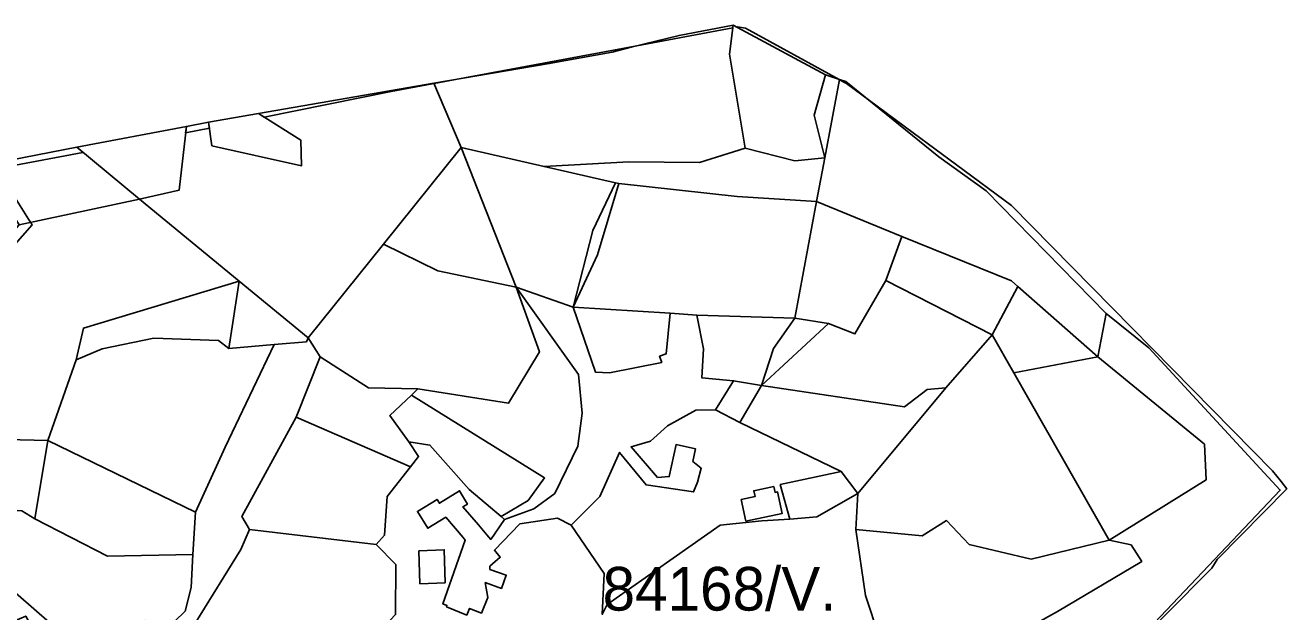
# Model space of a CAD drawing. Extents: x -477304 to -465429, y -1159113 to -1149210.
# Drawn here: x -469291.7 to -468858.6, y -1155791.5 to -1155590.2 of the extents above; entities that cross this region are included whole.
import ezdxf

# ---------------------------------------------------------------- set-up
doc = ezdxf.new("R2010")
doc.units = 0
for name, color, linetype in [('BPEJ_s', 7, 'Continuous'), ('orna_s', 7, 'Continuous'), ('PUPFL_s', 7, 'Continuous'), ('trav_porost_s', 7, 'Continuous')]:
    doc.layers.add(name, color=color, linetype=linetype)

msp = doc.modelspace()

# ---------------------------------------------------------------- linework, layer by layer
at = {"layer": 'BPEJ_s'}
for points in [[(-469299.21, -1155638.96), (-469271.82, -1155633.84), (-469273.95, -1155632.08), (-469236.33, -1155624.9), (-469236.58, -1155627.14), (-469228.43, -1155625.5), (-469228.73, -1155623.45), (-469211.53, -1155620.48), (-469209.57, -1155621.71), (-469166.07, -1155612.96), (-469151.9, -1155610.32), (-469151.3, -1155610.21), (-469143.98, -1155608.84), (-469081.67, -1155597.22), (-469048.69, -1155591.07), (-469048.58, -1155590.17), (-469047.36, -1155590.83), (-469047.08, -1155590.77), (-469044.33, -1155591.19), (-469012.27, -1155608.79), (-469012.1, -1155608.86), (-469009.67, -1155610.22), (-469001.83, -1155616.02), (-468986.84, -1155627.11), (-468971.95, -1155638.09), (-468953.03, -1155652.06), (-468863.42, -1155743.15), (-468860.55, -1155746.78)], [(-469299.21, -1155638.96), (-469271.82, -1155633.84), (-469273.95, -1155632.08), (-469236.33, -1155624.9), (-469236.58, -1155627.14), (-469228.43, -1155625.5), (-469228.73, -1155623.45), (-469211.53, -1155620.48), (-469209.57, -1155621.71), (-469166.07, -1155612.96), (-469151.9, -1155610.32), (-469151.3, -1155610.21), (-469143.98, -1155608.84), (-469081.67, -1155597.22), (-469048.69, -1155591.07), (-469048.58, -1155590.17), (-469047.36, -1155590.83), (-469047.08, -1155590.77), (-469044.33, -1155591.19), (-469012.27, -1155608.79), (-469012.1, -1155608.86), (-469009.67, -1155610.22), (-469001.83, -1155616.02), (-468986.84, -1155627.11), (-468971.95, -1155638.09), (-468953.03, -1155652.06), (-468863.42, -1155743.15), (-468860.55, -1155746.78), (-468858.57, -1155749.28), (-468882.45, -1155773.58), (-468884.35, -1155776.54), (-468916.47, -1155808.88)], [(-469325.93, -1155700.25), (-469289.3, -1155658.68), (-469289.85, -1155657.81), (-469290.55, -1155656.71), (-469301.49, -1155639.38)], [(-469325.93, -1155700.25), (-469289.3, -1155658.68), (-469289.85, -1155657.81), (-469290.55, -1155656.71), (-469301.49, -1155639.38)], [(-468860.55, -1155746.78), (-468858.57, -1155749.28), (-468882.45, -1155773.58), (-468884.35, -1155776.54), (-468916.47, -1155808.88), (-468918.8, -1155813.53), (-468922.6, -1155821.98), (-468922.81, -1155823.67), (-468916.47, -1155856.64), (-468916.05, -1155861.71), (-468916.81, -1155863.08), (-468922.73, -1155873.65), (-468932.56, -1155891.22), (-468931.19, -1155892.84), (-468945.73, -1155919.54), (-468964.33, -1155944.62), (-468960.01, -1155954.7), (-468960.01, -1155956.4), (-468966.84, -1155992.04)], [(-469300.48, -1155780.35), (-469270.77, -1155806.12)], [(-469270.77, -1155806.12), (-469300.48, -1155780.35)]]:
    msp.add_lwpolyline(points, dxfattribs=at)
at = {"layer": 'orna_s'}
for points in [[(-469047.27, -1155648.95), (-469020, -1155650.68), (-469027.49, -1155690.74), (-469061.05, -1155689.73), (-469070.28, -1155689.02), (-469103.5, -1155686.89), (-469095.18, -1155668.93), (-469087.82, -1155644.44)], [(-469173.78, -1155714.63), (-469190.39, -1155703.94), (-469194.52, -1155697.45), (-469168.68, -1155665.35), (-469150.05, -1155674.47), (-469123.12, -1155680.09), (-469115.15, -1155702.26), (-469125.72, -1155719.85), (-469156.83, -1155715)], [(-468981.97, -1155715.15), (-468989.85, -1155721.15), (-469038.91, -1155713.88), (-469015.91, -1155692.6), (-469006.82, -1155696.1), (-468996.24, -1155677.81), (-468959.68, -1155696.43), (-468975.56, -1155714.66)], [(-469159.96, -1155733.16), (-469166.43, -1155724.16), (-469159.04, -1155717.11), (-469113.34, -1155745.53), (-469119.05, -1155753.34), (-469128.32, -1155758.85), (-469139.3, -1155749.52), (-469152.73, -1155734.27)], [(-469214.67, -1155763.31), (-469217.3, -1155758.83), (-469198.69, -1155724.68), (-469159.34, -1155741.77), (-469167.41, -1155751.97), (-469168.31, -1155765.24), (-469171.23, -1155768.45)], [(-469233.21, -1155757.33), (-469234.06, -1155771.86), (-469263.42, -1155772.39), (-469288.32, -1155759.57), (-469283.88, -1155732.67)], [(-468969.38, -1155801.89), (-468985.26, -1155806.41), (-468998.52, -1155800.08), (-469003.21, -1155785.94), (-469006.51, -1155763.3), (-468983.73, -1155765.44), (-468975.35, -1155760.18), (-468967.63, -1155768.39), (-468946.37, -1155773.41), (-468919.54, -1155766.96), (-468912.01, -1155768.53), (-468908.36, -1155774.24), (-468937.29, -1155791.38), (-468959.21, -1155803.68)]]:
    msp.add_lwpolyline(points, close=True, dxfattribs=at)
at = {"layer": 'PUPFL_s'}
msp.add_lwpolyline([(-468922.39, -1155814.7), (-468860.81, -1155749.74), (-468905.97, -1155700.85), (-468920.62, -1155689.12), (-468961.78, -1155647.03), (-468977.97, -1155635.36), (-469009.92, -1155609.46), (-469012.1, -1155608.85), (-469016.89, -1155607.2), (-469048.58, -1155590.17), (-469067.16, -1155593.66), (-469083.61, -1155597.7), (-469090.18, -1155599.38), (-469111.78, -1155603.36), (-469151.35, -1155610.1), (-469211.53, -1155620.48), (-469228.73, -1155623.45), (-469236.33, -1155624.9), (-469273.95, -1155632.08), (-469306.33, -1155638.26)], dxfattribs=at)
for points in [[(-469048.58, -1155590.17), (-469049.85, -1155600.15), (-469044.48, -1155632.4), (-469060.15, -1155637.23), (-469084.44, -1155637.05), (-469113.53, -1155638.68), (-469141.96, -1155632.14), (-469151.35, -1155610.1), (-469111.78, -1155603.36), (-469090.18, -1155599.38), (-469083.61, -1155597.7), (-469067.16, -1155593.66)], [(-468990.76, -1155662.69), (-469020, -1155650.68), (-469017.16, -1155635.67), (-469012.1, -1155608.85), (-469009.92, -1155609.46), (-468977.97, -1155635.36), (-468961.78, -1155647.03), (-468920.62, -1155689.12), (-468923.39, -1155704.03), (-468950.89, -1155679.89), (-468953.11, -1155677.94)], [(-469252.4, -1155649.86), (-469238.75, -1155646.77), (-469236.33, -1155624.9), (-469228.73, -1155623.45), (-469227.55, -1155631.53), (-469196.8, -1155638.43), (-469197.05, -1155629.59), (-469211.53, -1155620.48), (-469151.35, -1155610.1), (-469141.96, -1155632.14), (-469168.68, -1155665.35), (-469194.52, -1155697.45), (-469218.21, -1155677.97)], [(-469293.7, -1155658.63), (-469306.33, -1155638.26), (-469273.95, -1155632.08), (-469252.4, -1155649.86)], [(-469252.4, -1155649.86), (-469218.21, -1155677.97), (-469271.66, -1155694.12), (-469274.19, -1155705.05), (-469283.88, -1155732.67), (-469298.05, -1155732.36), (-469306.97, -1155728.91), (-469311.78, -1155737.42), (-469318.66, -1155741.09), (-469326.69, -1155695.95), (-469293.7, -1155658.63)], [(-469020, -1155650.68), (-468990.76, -1155662.69), (-468996.24, -1155677.81), (-469006.82, -1155696.1), (-469015.91, -1155692.6), (-469027.49, -1155690.74)], [(-469247.55, -1155697.61), (-469265.19, -1155701.27), (-469274.19, -1155705.05), (-469271.66, -1155694.12), (-469218.21, -1155677.97), (-469221.73, -1155701.11), (-469225.28, -1155698.35)], [(-469221.73, -1155701.11), (-469218.21, -1155677.97), (-469194.52, -1155697.45), (-469195.14, -1155698.84), (-469206.2, -1155699.78)]]:
    msp.add_lwpolyline(points, close=True, dxfattribs=at)
at = {"layer": 'trav_porost_s'}
for points in [[(-469027.43, -1155636.75), (-469044.48, -1155632.4), (-469049.85, -1155600.15), (-469048.58, -1155590.17), (-469016.89, -1155607.2), (-469020.8, -1155621.05), (-469017.16, -1155635.67)], [(-469016.89, -1155607.2), (-469012.1, -1155608.85), (-469017.16, -1155635.67), (-469020.8, -1155621.05)], [(-469197.05, -1155629.59), (-469196.8, -1155638.43), (-469227.55, -1155631.53), (-469228.73, -1155623.45), (-469211.53, -1155620.48)], [(-469273.95, -1155632.08), (-469236.33, -1155624.9), (-469238.75, -1155646.77), (-469252.4, -1155649.86)], [(-469150.05, -1155674.47), (-469168.68, -1155665.35), (-469141.96, -1155632.14), (-469123.12, -1155680.09)], [(-469096.77, -1155660.64), (-469103.5, -1155686.89), (-469123.12, -1155680.09), (-469141.96, -1155632.14), (-469113.53, -1155638.68), (-469089.03, -1155644.31)], [(-469044.48, -1155632.4), (-469027.43, -1155636.75), (-469017.16, -1155635.67), (-469020, -1155650.68), (-469047.27, -1155648.95), (-469087.82, -1155644.44), (-469089.03, -1155644.31), (-469113.53, -1155638.68), (-469084.44, -1155637.05), (-469060.15, -1155637.23)], [(-469087.82, -1155644.44), (-469095.18, -1155668.93), (-469103.5, -1155686.89), (-469096.77, -1155660.64), (-469089.03, -1155644.31)], [(-468959.68, -1155696.43), (-468996.24, -1155677.81), (-468990.76, -1155662.69), (-468953.11, -1155677.94), (-468950.89, -1155679.89)], [(-469115.15, -1155702.26), (-469123.12, -1155680.09), (-469101.77, -1155710.11), (-469100.46, -1155723.38), (-469101.92, -1155734.64), (-469109.89, -1155750.88), (-469117.06, -1155756.14), (-469127.16, -1155759.84), (-469128.32, -1155758.85), (-469119.05, -1155753.34), (-469113.34, -1155745.53), (-469159.04, -1155717.11), (-469156.83, -1155715), (-469125.72, -1155719.85)], [(-469091.04, -1155709.46), (-469095.9, -1155709.2), (-469103.5, -1155686.89), (-469070.28, -1155689.02), (-469071.59, -1155702.94), (-469073.89, -1155703.77), (-469073.11, -1155705.9)], [(-469048.49, -1155712.23), (-469059.33, -1155711.25), (-469058.83, -1155701.21), (-469061.05, -1155689.73), (-469027.49, -1155690.74), (-469034.8, -1155701.09), (-469038.91, -1155713.88)], [(-469027.49, -1155690.74), (-469015.91, -1155692.6), (-469038.91, -1155713.88), (-469034.8, -1155701.09)], [(-469274.19, -1155705.05), (-469265.19, -1155701.27), (-469247.55, -1155697.61), (-469225.28, -1155698.35), (-469221.73, -1155701.11), (-469206.2, -1155699.78), (-469223, -1155734.97), (-469233.21, -1155757.33), (-469283.88, -1155732.67)], [(-468967.63, -1155768.39), (-468975.35, -1155760.18), (-468983.73, -1155765.44), (-469006.51, -1155763.3), (-469005.77, -1155750.91), (-468975.56, -1155714.66), (-468959.68, -1155696.43), (-468952.25, -1155709.49), (-468919.54, -1155766.96), (-468946.37, -1155773.41)], [(-469156.63, -1155738.16), (-469159.34, -1155741.77), (-469198.69, -1155724.68), (-469190.39, -1155703.94), (-469173.78, -1155714.63), (-469156.83, -1155715), (-469159.04, -1155717.11), (-469166.43, -1155724.16), (-469159.96, -1155733.16)], [(-468923.39, -1155704.03), (-468886.79, -1155733.99), (-468886.27, -1155746.26), (-468919.54, -1155766.96), (-468952.25, -1155709.49)], [(-469046.28, -1155726.53), (-469054.69, -1155722.21), (-469048.49, -1155712.23), (-469038.91, -1155713.88)], [(-468989.85, -1155721.15), (-468981.97, -1155715.15), (-468975.56, -1155714.66), (-469005.77, -1155750.91), (-469011.52, -1155743.35), (-469046.28, -1155726.53), (-469038.91, -1155713.88)], [(-469046.28, -1155726.53), (-469011.52, -1155743.35), (-469032.47, -1155747.87), (-469029.19, -1155759.7), (-469038.78, -1155760.24), (-469053.06, -1155761.8), (-469091.82, -1155789.05), (-469093.58, -1155792.42), (-469092.88, -1155778.36), (-469104.27, -1155761.79), (-469094.39, -1155751.88), (-469087.61, -1155736.8), (-469078.53, -1155747.95), (-469062.22, -1155750.37), (-469060.82, -1155747.04), (-469059.59, -1155742.24), (-469062.46, -1155739.88), (-469061.54, -1155735.58), (-469068.24, -1155734.14), (-469070.58, -1155745.07), (-469074.54, -1155745.44), (-469083.68, -1155734.9), (-469077.02, -1155732.89), (-469071.12, -1155727.72), (-469061.39, -1155722.27), (-469054.69, -1155722.21)], [(-469292.76, -1155756.82), (-469320.84, -1155754.79), (-469318.66, -1155741.09), (-469311.78, -1155737.42), (-469306.97, -1155728.91), (-469298.05, -1155732.36), (-469283.88, -1155732.67), (-469288.32, -1155759.57)], [(-469005.77, -1155750.91), (-469019.9, -1155758.88), (-469029.19, -1155759.7), (-469032.47, -1155747.87), (-469011.52, -1155743.35)], [(-469034.67, -1155748.49), (-469041.54, -1155749.98), (-469041.11, -1155751.98), (-469045.84, -1155752.98), (-469044.28, -1155760.38), (-469031.79, -1155757.75), (-469033.35, -1155750.35), (-469034.23, -1155750.53)], [(-469164.44, -1155775.27), (-469164.5, -1155792.49), (-469172.14, -1155800.46), (-469177.89, -1155804.24), (-469181.98, -1155806.94), (-469188.42, -1155803.63), (-469195.82, -1155802.35), (-469214.69, -1155810.98), (-469221.27, -1155807.37), (-469233.04, -1155795.12), (-469217.69, -1155770.13), (-469214.67, -1155763.31), (-469171.23, -1155768.45)], [(-469147.47, -1155781.54), (-469147.8, -1155770.23), (-469156.48, -1155770.6), (-469156.18, -1155781.87)]]:
    msp.add_lwpolyline(points, close=True, dxfattribs=at)
for points in [[(-468959.21, -1155803.68), (-468937.29, -1155791.38), (-468908.36, -1155774.24), (-468912.01, -1155768.53), (-468919.54, -1155766.96), (-468886.27, -1155746.26), (-468886.79, -1155733.99), (-468923.39, -1155704.03), (-468920.62, -1155689.12), (-468905.97, -1155700.85), (-468860.81, -1155749.74), (-468922.39, -1155814.7)], [(-469164.5, -1155792.49), (-469164.44, -1155775.27), (-469171.23, -1155768.45), (-469168.31, -1155765.24), (-469167.41, -1155751.97), (-469159.34, -1155741.77), (-469156.63, -1155738.16), (-469159.96, -1155733.16), (-469152.73, -1155734.27), (-469139.3, -1155749.52), (-469128.32, -1155758.85), (-469127.16, -1155759.84), (-469131.83, -1155766.65), (-469133.17, -1155765.1), (-469136.01, -1155761.64), (-469141.37, -1155755.44), (-469139.84, -1155754.51), (-469142.52, -1155749.97), (-469149.47, -1155754.23), (-469150.25, -1155752.95), (-469157.02, -1155757.07), (-469153.49, -1155762.82), (-469147.27, -1155759.03), (-469141.35, -1155766), (-469140.58, -1155766.94), (-469148.25, -1155788.79), (-469146.86, -1155789.34), (-469147.03, -1155789.77), (-469140.07, -1155792.62), (-469139.12, -1155790.34), (-469135.02, -1155791.97), (-469132.88, -1155786.57), (-469133.74, -1155781.47), (-469128.16, -1155783.49), (-469126.53, -1155778.99), (-469132.11, -1155776.97), (-469132.13, -1155775.87), (-469128.55, -1155772.77), (-469130.6, -1155770.4), (-469121.9, -1155761.32), (-469108.95, -1155759.4), (-469104.27, -1155761.79), (-469092.88, -1155778.36), (-469093.58, -1155792.42)], [(-469093.58, -1155792.42), (-469091.82, -1155789.05), (-469053.06, -1155761.8), (-469038.78, -1155760.24), (-469029.19, -1155759.7), (-469019.9, -1155758.88), (-469005.77, -1155750.91), (-469006.51, -1155763.3), (-469003.21, -1155785.94), (-468998.52, -1155800.08)], [(-469292.76, -1155756.82), (-469288.32, -1155759.57), (-469263.42, -1155772.39), (-469234.06, -1155771.86), (-469234.73, -1155783.22), (-469236.8, -1155791.32), (-469247.92, -1155802.19), (-469248.32, -1155800.92), (-469250.31, -1155794.54), (-469260.42, -1155797.69), (-469265.35, -1155799.23), (-469264.43, -1155802.18), (-469271.33, -1155804.34), (-469268.1, -1155814.68), (-469267.11, -1155817.85), (-469275.31, -1155822.35), (-469291.47, -1155793), (-469300.18, -1155796.66), (-469289.85, -1155818.36), (-469285.2, -1155835.58), (-469289.88, -1155838.94), (-469307.17, -1155793.63)]]:
    msp.add_lwpolyline(points, dxfattribs=at)

# ---------------------------------------------------------------- texts
at = {"layer": 'BPEJ_s'}
msp.add_text('84168/V.', height=15, dxfattribs=at).set_placement((-469093.45, -1155791.1))

doc.saveas('drawing.dxf')
